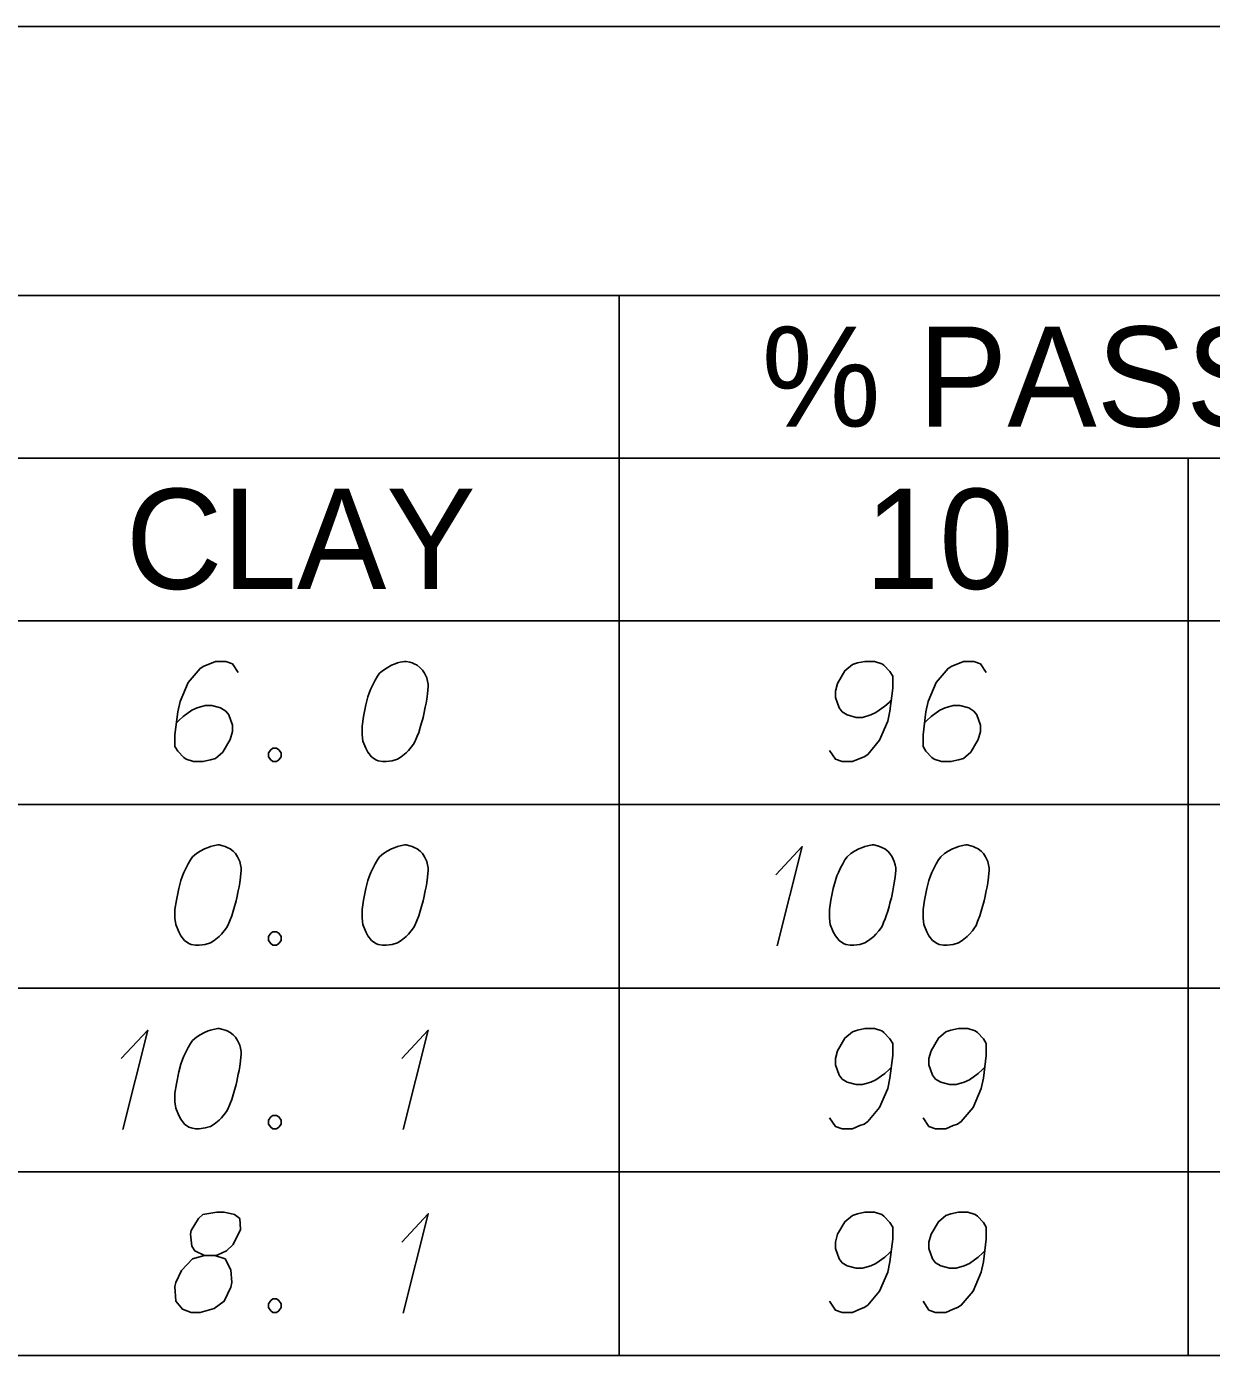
# Model space of a CAD drawing. Extents: x 2074207 to 2076812, y 516372 to 523312.
# Drawn here: x 2076621.8 to 2076678.5, y 517484.4 to 517548.1 of the extents above; entities that cross this region are included whole.
import ezdxf

# ---------------------------------------------------------------- set-up
doc = ezdxf.new("R2010")
doc.units = 0
for name, color, linetype in [('Prop DirtTable_ Soil Test Results - Outline (Major)', 7, 'Continuous'), ('Prop DirtTable_ Soil Test Results - Outline (Minor)', 7, 'Continuous'), ('Prop DirtTable_ Soil Test Results - Tx (Header - Small)', 7, 'Continuous'), ('Prop DirtTable_ Soil Test Results - Tx (Sample Data)', 7, 'Continuous')]:
    doc.layers.add(name, color=color, linetype=linetype)

msp = doc.modelspace()

# ---------------------------------------------------------------- linework, layer by layer
at = {"layer": 'Prop DirtTable_ Soil Test Results - Outline (Major)'}
for p, q in [((2076260.609, 517548.096), (2076811.903, 517548.096)), ((2076260.609, 517519.61), (2076811.903, 517519.61)), ((2076260.609, 517519.61), (2076811.903, 517519.61)), ((2076260.609, 517484.41), (2076811.903, 517484.41))]:
    msp.add_line(p, q, dxfattribs=at)
at = {"layer": 'Prop DirtTable_ Soil Test Results - Outline (Minor)'}
for p, q in [((2076260.609, 517535.21), (2076811.903, 517535.21)), ((2076650.154, 517535.21), (2076650.154, 517510.81)), ((2076526.074, 517527.41), (2076731.93, 517527.41)), ((2076677.413, 517527.41), (2076677.413, 517510.81)), ((2076260.609, 517510.81), (2076811.903, 517510.81)), ((2076260.609, 517510.81), (2076811.903, 517510.81)), ((2076650.154, 517510.81), (2076650.154, 517502.01)), ((2076677.413, 517510.81), (2076677.413, 517502.01)), ((2076260.609, 517502.01), (2076811.903, 517502.01)), ((2076260.609, 517502.01), (2076811.903, 517502.01)), ((2076650.154, 517502.01), (2076650.154, 517493.21)), ((2076677.413, 517502.01), (2076677.413, 517493.21)), ((2076260.609, 517493.21), (2076811.903, 517493.21)), ((2076260.609, 517493.21), (2076811.903, 517493.21)), ((2076650.154, 517493.21), (2076650.154, 517484.41)), ((2076677.413, 517493.21), (2076677.413, 517484.41)), ((2076260.609, 517484.41), (2076811.903, 517484.41))]:
    msp.add_line(p, q, dxfattribs=at)
at = {"layer": 'Prop DirtTable_ Soil Test Results - Tx (Sample Data)'}
for points in [[(2076631.909, 517517.145), (2076631.627, 517517.56), (2076631.31, 517517.674), (2076630.816, 517517.674), (2076630.463, 517517.522), (2076630.251, 517517.447), (2076630.075, 517517.333), (2076629.511, 517516.653), (2076629.123, 517515.746), (2076629.017, 517515.255), (2076628.876, 517514.159), (2076628.876, 517513.592), (2076629.017, 517513.365), (2076629.299, 517513.063), (2076629.405, 517512.987), (2076629.758, 517512.874), (2076630.216, 517512.874), (2076630.569, 517512.949), (2076630.816, 517513.025), (2076631.169, 517513.327), (2076631.521, 517513.932), (2076631.627, 517514.31), (2076631.627, 517514.612), (2076631.451, 517515.104), (2076631.31, 517515.293), (2076631.063, 517515.444), (2076630.639, 517515.557), (2076630.322, 517515.557), (2076629.934, 517515.444), (2076629.687, 517515.33), (2076629.264, 517515.028), (2076629.052, 517514.839), (2076628.946, 517514.726)], [(2076639.952, 517517.674), (2076639.882, 517517.674), (2076639.67, 517517.636), (2076639.529, 517517.598), (2076639.423, 517517.56), (2076639.247, 517517.485), (2076639.035, 517517.371), (2076638.859, 517517.258), (2076638.682, 517517.107), (2076638.576, 517516.956), (2076638.471, 517516.767), (2076638.365, 517516.578), (2076638.259, 517516.351), (2076638.188, 517516.2), (2076638.118, 517515.973), (2076638.012, 517515.595), (2076637.906, 517515.028), (2076637.836, 517514.574), (2076637.836, 517514.159), (2076637.871, 517513.856), (2076638.012, 517513.516), (2076638.118, 517513.327), (2076638.294, 517513.1), (2076638.506, 517512.949), (2076638.612, 517512.911), (2076638.823, 517512.874), (2076639, 517512.874), (2076639.282, 517512.911), (2076639.529, 517512.987), (2076639.705, 517513.1), (2076639.952, 517513.289), (2076640.058, 517513.403), (2076640.199, 517513.554), (2076640.305, 517513.705), (2076640.375, 517513.819), (2076640.446, 517514.008), (2076640.481, 517514.083), (2076640.552, 517514.272), (2076640.622, 517514.499), (2076640.693, 517514.726), (2076640.728, 517514.877), (2076640.763, 517514.99), (2076640.799, 517515.141), (2076640.869, 517515.482), (2076640.905, 517515.67), (2076640.94, 517515.859), (2076640.975, 517516.124), (2076641.01, 517516.464), (2076641.01, 517516.578), (2076640.975, 517516.729), (2076640.94, 517516.88), (2076640.834, 517517.107), (2076640.728, 517517.258), (2076640.622, 517517.371), (2076640.481, 517517.485), (2076640.34, 517517.56), (2076640.234, 517517.598), (2076640.129, 517517.636), (2076639.952, 517517.674)], [(2076660.236, 517513.403), (2076660.518, 517512.987), (2076660.835, 517512.874), (2076661.329, 517512.874), (2076661.682, 517513.025), (2076661.894, 517513.1), (2076662.07, 517513.214), (2076662.634, 517513.894), (2076663.022, 517514.801), (2076663.128, 517515.293), (2076663.269, 517516.389), (2076663.269, 517516.956), (2076663.128, 517517.182), (2076662.846, 517517.485), (2076662.74, 517517.56), (2076662.387, 517517.674), (2076661.929, 517517.674), (2076661.576, 517517.598), (2076661.329, 517517.522), (2076660.976, 517517.22), (2076660.624, 517516.615), (2076660.518, 517516.237), (2076660.518, 517515.935), (2076660.694, 517515.444), (2076660.835, 517515.255), (2076661.082, 517515.104), (2076661.506, 517514.99), (2076661.823, 517514.99), (2076662.211, 517515.104), (2076662.458, 517515.217), (2076662.881, 517515.519), (2076663.093, 517515.708), (2076663.199, 517515.822)], [(2076667.749, 517517.145), (2076667.467, 517517.56), (2076667.15, 517517.674), (2076666.656, 517517.674), (2076666.303, 517517.522), (2076666.091, 517517.447), (2076665.915, 517517.333), (2076665.351, 517516.653), (2076664.963, 517515.746), (2076664.857, 517515.255), (2076664.716, 517514.159), (2076664.716, 517513.592), (2076664.857, 517513.365), (2076665.139, 517513.063), (2076665.245, 517512.987), (2076665.598, 517512.874), (2076666.056, 517512.874), (2076666.409, 517512.949), (2076666.656, 517513.025), (2076667.009, 517513.327), (2076667.361, 517513.932), (2076667.467, 517514.31), (2076667.467, 517514.612), (2076667.291, 517515.104), (2076667.15, 517515.293), (2076666.903, 517515.444), (2076666.479, 517515.557), (2076666.162, 517515.557), (2076665.774, 517515.444), (2076665.527, 517515.33), (2076665.104, 517515.028), (2076664.892, 517514.839), (2076664.786, 517514.726)], [(2076633.567, 517513.516), (2076633.744, 517513.516), (2076633.849, 517513.441), (2076633.955, 517513.289), (2076633.955, 517513.1), (2076633.849, 517512.949), (2076633.744, 517512.874), (2076633.567, 517512.874), (2076633.461, 517512.949), (2076633.356, 517513.1), (2076633.356, 517513.289), (2076633.461, 517513.441), (2076633.567, 517513.516)], [(2076630.992, 517508.874), (2076630.922, 517508.874), (2076630.71, 517508.836), (2076630.569, 517508.798), (2076630.463, 517508.76), (2076630.287, 517508.685), (2076630.075, 517508.571), (2076629.899, 517508.458), (2076629.722, 517508.307), (2076629.616, 517508.156), (2076629.511, 517507.967), (2076629.405, 517507.778), (2076629.299, 517507.551), (2076629.228, 517507.4), (2076629.158, 517507.173), (2076629.052, 517506.795), (2076628.946, 517506.228), (2076628.876, 517505.774), (2076628.876, 517505.359), (2076628.911, 517505.056), (2076629.052, 517504.716), (2076629.158, 517504.527), (2076629.334, 517504.3), (2076629.546, 517504.149), (2076629.652, 517504.111), (2076629.863, 517504.074), (2076630.04, 517504.074), (2076630.322, 517504.111), (2076630.569, 517504.187), (2076630.745, 517504.3), (2076630.992, 517504.489), (2076631.098, 517504.603), (2076631.239, 517504.754), (2076631.345, 517504.905), (2076631.415, 517505.019), (2076631.486, 517505.208), (2076631.521, 517505.283), (2076631.592, 517505.472), (2076631.662, 517505.699), (2076631.733, 517505.926), (2076631.768, 517506.077), (2076631.803, 517506.19), (2076631.839, 517506.341), (2076631.909, 517506.682), (2076631.945, 517506.87), (2076631.98, 517507.059), (2076632.015, 517507.324), (2076632.05, 517507.664), (2076632.05, 517507.778), (2076632.015, 517507.929), (2076631.98, 517508.08), (2076631.874, 517508.307), (2076631.768, 517508.458), (2076631.662, 517508.571), (2076631.521, 517508.685), (2076631.38, 517508.76), (2076631.274, 517508.798), (2076631.169, 517508.836), (2076630.992, 517508.874)], [(2076639.952, 517508.874), (2076639.882, 517508.874), (2076639.67, 517508.836), (2076639.529, 517508.798), (2076639.423, 517508.76), (2076639.247, 517508.685), (2076639.035, 517508.571), (2076638.859, 517508.458), (2076638.682, 517508.307), (2076638.576, 517508.156), (2076638.471, 517507.967), (2076638.365, 517507.778), (2076638.259, 517507.551), (2076638.188, 517507.4), (2076638.118, 517507.173), (2076638.012, 517506.795), (2076637.906, 517506.228), (2076637.836, 517505.774), (2076637.836, 517505.359), (2076637.871, 517505.056), (2076638.012, 517504.716), (2076638.118, 517504.527), (2076638.294, 517504.3), (2076638.506, 517504.149), (2076638.612, 517504.111), (2076638.823, 517504.074), (2076639, 517504.074), (2076639.282, 517504.111), (2076639.529, 517504.187), (2076639.705, 517504.3), (2076639.952, 517504.489), (2076640.058, 517504.603), (2076640.199, 517504.754), (2076640.305, 517504.905), (2076640.375, 517505.019), (2076640.446, 517505.208), (2076640.481, 517505.283), (2076640.552, 517505.472), (2076640.622, 517505.699), (2076640.693, 517505.926), (2076640.728, 517506.077), (2076640.763, 517506.19), (2076640.799, 517506.341), (2076640.869, 517506.682), (2076640.905, 517506.87), (2076640.94, 517507.059), (2076640.975, 517507.324), (2076641.01, 517507.664), (2076641.01, 517507.778), (2076640.975, 517507.929), (2076640.94, 517508.08), (2076640.834, 517508.307), (2076640.728, 517508.458), (2076640.622, 517508.571), (2076640.481, 517508.685), (2076640.34, 517508.76), (2076640.234, 517508.798), (2076640.129, 517508.836), (2076639.952, 517508.874)], [(2076662.352, 517508.874), (2076662.282, 517508.874), (2076662.07, 517508.836), (2076661.929, 517508.798), (2076661.823, 517508.76), (2076661.647, 517508.685), (2076661.435, 517508.571), (2076661.259, 517508.458), (2076661.082, 517508.307), (2076660.976, 517508.156), (2076660.871, 517507.967), (2076660.765, 517507.778), (2076660.659, 517507.551), (2076660.588, 517507.4), (2076660.518, 517507.173), (2076660.412, 517506.795), (2076660.306, 517506.228), (2076660.236, 517505.774), (2076660.236, 517505.359), (2076660.271, 517505.056), (2076660.412, 517504.716), (2076660.518, 517504.527), (2076660.694, 517504.3), (2076660.906, 517504.149), (2076661.012, 517504.111), (2076661.223, 517504.074), (2076661.4, 517504.074), (2076661.682, 517504.111), (2076661.929, 517504.187), (2076662.105, 517504.3), (2076662.352, 517504.489), (2076662.458, 517504.603), (2076662.599, 517504.754), (2076662.705, 517504.905), (2076662.775, 517505.019), (2076662.846, 517505.208), (2076662.881, 517505.283), (2076662.952, 517505.472), (2076663.022, 517505.699), (2076663.093, 517505.926), (2076663.128, 517506.077), (2076663.163, 517506.19), (2076663.199, 517506.341), (2076663.269, 517506.682), (2076663.305, 517506.87), (2076663.34, 517507.059), (2076663.375, 517507.324), (2076663.41, 517507.664), (2076663.41, 517507.778), (2076663.375, 517507.929), (2076663.34, 517508.08), (2076663.234, 517508.307), (2076663.128, 517508.458), (2076663.022, 517508.571), (2076662.881, 517508.685), (2076662.74, 517508.76), (2076662.634, 517508.798), (2076662.529, 517508.836), (2076662.352, 517508.874)], [(2076666.832, 517508.874), (2076666.762, 517508.874), (2076666.55, 517508.836), (2076666.409, 517508.798), (2076666.303, 517508.76), (2076666.127, 517508.685), (2076665.915, 517508.571), (2076665.739, 517508.458), (2076665.562, 517508.307), (2076665.456, 517508.156), (2076665.351, 517507.967), (2076665.245, 517507.778), (2076665.139, 517507.551), (2076665.068, 517507.4), (2076664.998, 517507.173), (2076664.892, 517506.795), (2076664.786, 517506.228), (2076664.716, 517505.774), (2076664.716, 517505.359), (2076664.751, 517505.056), (2076664.892, 517504.716), (2076664.998, 517504.527), (2076665.174, 517504.3), (2076665.386, 517504.149), (2076665.492, 517504.111), (2076665.703, 517504.074), (2076665.88, 517504.074), (2076666.162, 517504.111), (2076666.409, 517504.187), (2076666.585, 517504.3), (2076666.832, 517504.489), (2076666.938, 517504.603), (2076667.079, 517504.754), (2076667.185, 517504.905), (2076667.255, 517505.019), (2076667.326, 517505.208), (2076667.361, 517505.283), (2076667.432, 517505.472), (2076667.502, 517505.699), (2076667.573, 517505.926), (2076667.608, 517506.077), (2076667.643, 517506.19), (2076667.679, 517506.341), (2076667.749, 517506.682), (2076667.785, 517506.87), (2076667.82, 517507.059), (2076667.855, 517507.324), (2076667.89, 517507.664), (2076667.89, 517507.778), (2076667.855, 517507.929), (2076667.82, 517508.08), (2076667.714, 517508.307), (2076667.608, 517508.458), (2076667.502, 517508.571), (2076667.361, 517508.685), (2076667.22, 517508.76), (2076667.114, 517508.798), (2076667.009, 517508.836), (2076666.832, 517508.874)], [(2076657.66, 517507.437), (2076658.93, 517508.798), (2076657.731, 517504.036)], [(2076633.567, 517504.716), (2076633.744, 517504.716), (2076633.849, 517504.641), (2076633.955, 517504.489), (2076633.955, 517504.3), (2076633.849, 517504.149), (2076633.744, 517504.074), (2076633.567, 517504.074), (2076633.461, 517504.149), (2076633.356, 517504.3), (2076633.356, 517504.489), (2076633.461, 517504.641), (2076633.567, 517504.716)], [(2076626.3, 517498.637), (2076627.57, 517499.998), (2076626.371, 517495.236)], [(2076630.992, 517500.074), (2076630.922, 517500.074), (2076630.71, 517500.036), (2076630.569, 517499.998), (2076630.463, 517499.96), (2076630.287, 517499.885), (2076630.075, 517499.771), (2076629.899, 517499.658), (2076629.722, 517499.507), (2076629.616, 517499.356), (2076629.511, 517499.167), (2076629.405, 517498.978), (2076629.299, 517498.751), (2076629.228, 517498.6), (2076629.158, 517498.373), (2076629.052, 517497.995), (2076628.946, 517497.428), (2076628.876, 517496.974), (2076628.876, 517496.559), (2076628.911, 517496.256), (2076629.052, 517495.916), (2076629.158, 517495.727), (2076629.334, 517495.5), (2076629.546, 517495.349), (2076629.652, 517495.311), (2076629.863, 517495.274), (2076630.04, 517495.274), (2076630.322, 517495.311), (2076630.569, 517495.387), (2076630.745, 517495.5), (2076630.992, 517495.689), (2076631.098, 517495.803), (2076631.239, 517495.954), (2076631.345, 517496.105), (2076631.415, 517496.219), (2076631.486, 517496.408), (2076631.521, 517496.483), (2076631.592, 517496.672), (2076631.662, 517496.899), (2076631.733, 517497.126), (2076631.768, 517497.277), (2076631.803, 517497.39), (2076631.839, 517497.541), (2076631.909, 517497.882), (2076631.945, 517498.07), (2076631.98, 517498.259), (2076632.015, 517498.524), (2076632.05, 517498.864), (2076632.05, 517498.978), (2076632.015, 517499.129), (2076631.98, 517499.28), (2076631.874, 517499.507), (2076631.768, 517499.658), (2076631.662, 517499.771), (2076631.521, 517499.885), (2076631.38, 517499.96), (2076631.274, 517499.998), (2076631.169, 517500.036), (2076630.992, 517500.074)], [(2076639.74, 517498.637), (2076641.01, 517499.998), (2076639.811, 517495.236)], [(2076660.236, 517495.803), (2076660.518, 517495.387), (2076660.835, 517495.274), (2076661.329, 517495.274), (2076661.682, 517495.425), (2076661.894, 517495.5), (2076662.07, 517495.614), (2076662.634, 517496.294), (2076663.022, 517497.201), (2076663.128, 517497.693), (2076663.269, 517498.789), (2076663.269, 517499.356), (2076663.128, 517499.582), (2076662.846, 517499.885), (2076662.74, 517499.96), (2076662.387, 517500.074), (2076661.929, 517500.074), (2076661.576, 517499.998), (2076661.329, 517499.922), (2076660.976, 517499.62), (2076660.624, 517499.015), (2076660.518, 517498.637), (2076660.518, 517498.335), (2076660.694, 517497.844), (2076660.835, 517497.655), (2076661.082, 517497.504), (2076661.506, 517497.39), (2076661.823, 517497.39), (2076662.211, 517497.504), (2076662.458, 517497.617), (2076662.881, 517497.919), (2076663.093, 517498.108), (2076663.199, 517498.222)], [(2076664.716, 517495.803), (2076664.998, 517495.387), (2076665.315, 517495.274), (2076665.809, 517495.274), (2076666.162, 517495.425), (2076666.374, 517495.5), (2076666.55, 517495.614), (2076667.114, 517496.294), (2076667.502, 517497.201), (2076667.608, 517497.693), (2076667.749, 517498.789), (2076667.749, 517499.356), (2076667.608, 517499.582), (2076667.326, 517499.885), (2076667.22, 517499.96), (2076666.867, 517500.074), (2076666.409, 517500.074), (2076666.056, 517499.998), (2076665.809, 517499.922), (2076665.456, 517499.62), (2076665.104, 517499.015), (2076664.998, 517498.637), (2076664.998, 517498.335), (2076665.174, 517497.844), (2076665.315, 517497.655), (2076665.562, 517497.504), (2076665.986, 517497.39), (2076666.303, 517497.39), (2076666.691, 517497.504), (2076666.938, 517497.617), (2076667.361, 517497.919), (2076667.573, 517498.108), (2076667.679, 517498.222)], [(2076633.567, 517495.916), (2076633.744, 517495.916), (2076633.849, 517495.841), (2076633.955, 517495.689), (2076633.955, 517495.5), (2076633.849, 517495.349), (2076633.744, 517495.274), (2076633.567, 517495.274), (2076633.461, 517495.349), (2076633.356, 517495.5), (2076633.356, 517495.689), (2076633.461, 517495.841), (2076633.567, 517495.916)], [(2076630.287, 517489.195), (2076630.78, 517489.195), (2076630.922, 517489.233), (2076631.345, 517489.422), (2076631.662, 517489.724), (2076632.015, 517490.442), (2076631.98, 517490.971), (2076631.733, 517491.16), (2076631.239, 517491.274), (2076630.886, 517491.274), (2076630.216, 517491.16), (2076630.004, 517490.971), (2076629.652, 517490.404), (2076629.616, 517490.215), (2076629.687, 517489.648), (2076629.828, 517489.422), (2076630.287, 517489.195), (2076629.722, 517489.044), (2076629.193, 517488.477), (2076628.911, 517487.91), (2076628.876, 517487.721), (2076628.911, 517487.003), (2076629.228, 517486.625), (2076629.652, 517486.474), (2076630.075, 517486.474), (2076630.745, 517486.663), (2076631.239, 517487.003), (2076631.557, 517487.683), (2076631.592, 517487.91), (2076631.557, 517488.515), (2076631.274, 517489.044), (2076630.78, 517489.195)], [(2076639.74, 517489.837), (2076641.01, 517491.198), (2076639.811, 517486.436)], [(2076660.236, 517487.003), (2076660.518, 517486.587), (2076660.835, 517486.474), (2076661.329, 517486.474), (2076661.682, 517486.625), (2076661.894, 517486.7), (2076662.07, 517486.814), (2076662.634, 517487.494), (2076663.022, 517488.401), (2076663.128, 517488.893), (2076663.269, 517489.989), (2076663.269, 517490.556), (2076663.128, 517490.782), (2076662.846, 517491.085), (2076662.74, 517491.16), (2076662.387, 517491.274), (2076661.929, 517491.274), (2076661.576, 517491.198), (2076661.329, 517491.122), (2076660.976, 517490.82), (2076660.624, 517490.215), (2076660.518, 517489.837), (2076660.518, 517489.535), (2076660.694, 517489.044), (2076660.835, 517488.855), (2076661.082, 517488.704), (2076661.506, 517488.59), (2076661.823, 517488.59), (2076662.211, 517488.704), (2076662.458, 517488.817), (2076662.881, 517489.119), (2076663.093, 517489.308), (2076663.199, 517489.422)], [(2076664.716, 517487.003), (2076664.998, 517486.587), (2076665.315, 517486.474), (2076665.809, 517486.474), (2076666.162, 517486.625), (2076666.374, 517486.7), (2076666.55, 517486.814), (2076667.114, 517487.494), (2076667.502, 517488.401), (2076667.608, 517488.893), (2076667.749, 517489.989), (2076667.749, 517490.556), (2076667.608, 517490.782), (2076667.326, 517491.085), (2076667.22, 517491.16), (2076666.867, 517491.274), (2076666.409, 517491.274), (2076666.056, 517491.198), (2076665.809, 517491.122), (2076665.456, 517490.82), (2076665.104, 517490.215), (2076664.998, 517489.837), (2076664.998, 517489.535), (2076665.174, 517489.044), (2076665.315, 517488.855), (2076665.562, 517488.704), (2076665.986, 517488.59), (2076666.303, 517488.59), (2076666.691, 517488.704), (2076666.938, 517488.817), (2076667.361, 517489.119), (2076667.573, 517489.308), (2076667.679, 517489.422)], [(2076633.567, 517487.116), (2076633.744, 517487.116), (2076633.849, 517487.041), (2076633.955, 517486.889), (2076633.955, 517486.7), (2076633.849, 517486.549), (2076633.744, 517486.474), (2076633.567, 517486.474), (2076633.461, 517486.549), (2076633.356, 517486.7), (2076633.356, 517486.889), (2076633.461, 517487.041), (2076633.567, 517487.116)]]:
    msp.add_lwpolyline(points, dxfattribs=at)

# ---------------------------------------------------------------- texts
at = {"layer": 'Prop DirtTable_ Soil Test Results - Tx (Header - Small)'}
for s, height, p in [('% PASSING (SIEVES)', 4.79998, (2076656.984, 517528.921)), ('CLAY', 4.8, (2076626.513, 517521.145)), ('10', 4.8, (2076661.92, 517521.145))]:
    msp.add_text(s, height=height, dxfattribs=at).set_placement(p)

doc.saveas('drawing.dxf')
